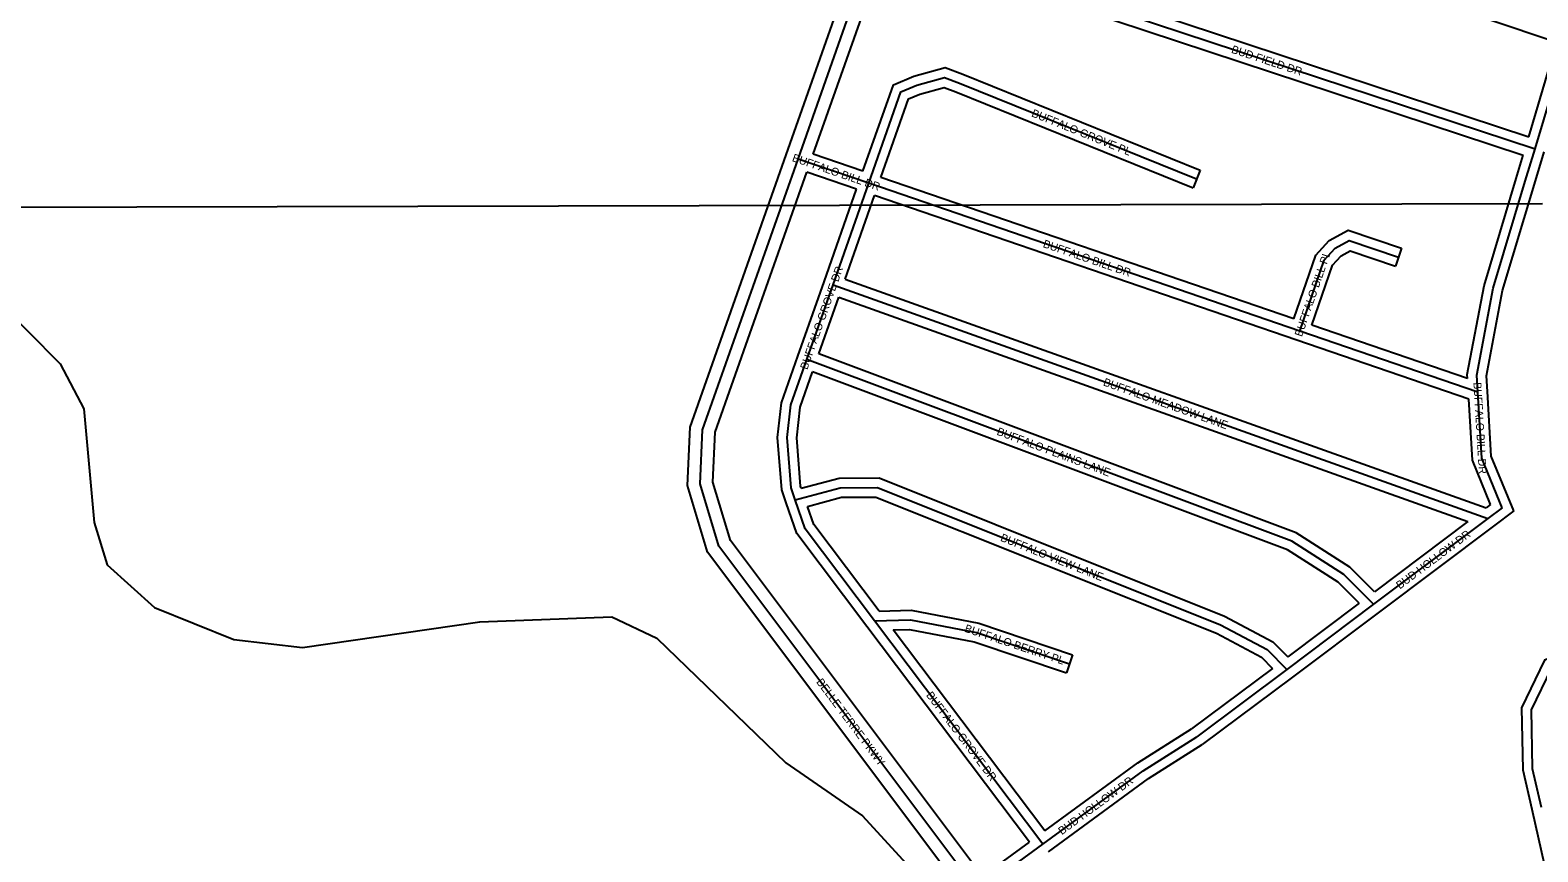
# Model space of a CAD drawing. Extents: x 457167 to 656239, y 1787309 to 1969297.
# Drawn here: x 569696 to 574451, y 1911582 to 1914173 of the extents above; entities that cross this region are included whole.
import ezdxf

# ---------------------------------------------------------------- set-up
doc = ezdxf.new("R2010")
doc.units = 0
for name, color, linetype in [('Level 1', 7, 'Continuous'), ('Level 22', 7, 'Continuous'), ('Level 23', 7, 'Continuous'), ('Level 31', 7, 'Continuous'), ('Level 32', 7, 'Continuous'), ('Level 34', 7, 'Continuous'), ('Level 7', 7, 'Continuous')]:
    doc.layers.add(name, color=color, linetype=linetype)

msp = doc.modelspace()

# ---------------------------------------------------------------- linework, layer by layer
at = {"layer": 'Level 1'}
msp.add_line((574465.56, 1913625.261), (569165.791, 1913613.141), dxfattribs=at)
at = {"layer": 'Level 22'}
msp.add_line((572118.243, 1913766.712), (572597.408, 1915126.747), dxfattribs=at)
msp.add_lwpolyline([(572685.119, 1911456.291), (571868.517, 1912545.436), (571809.212, 1912742.302), (571817.23, 1912913.196), (572118.243, 1913766.712)], dxfattribs=at)
at = {"layer": 'Level 23'}
for p, q in [((572080.515, 1913780.004), (572559.68, 1915140.039)), ((572166.05, 1913782.024), (572625.655, 1915086.543))]:
    msp.add_line(p, q, dxfattribs=at)
for points in [[(572653.115, 1911432.296), (571832.26, 1912527.111), (571768.934, 1912737.328), (571777.549, 1912920.95), (572080.52, 1913780.016)], [(572699.445, 1911503.865), (571904.774, 1912563.761), (571849.49, 1912747.276), (571856.91, 1912905.442), (572146.101, 1913725.433)]]:
    msp.add_lwpolyline(points, dxfattribs=at)
at = {"layer": 'Level 31'}
for p, q in [((574442.228, 1913798.605), (574548.528, 1914154.014)), ((574411.492, 1913696.488), (574442.228, 1913798.605)), ((572341.181, 1913690.205), (572118.243, 1913766.712)), ((572228.581, 1913369.726), (572341.181, 1913690.205)), ((573700.425, 1913224.236), (572341.181, 1913690.205)), ((572146.05, 1913134.999), (572228.581, 1913369.726)), ((572228.581, 1913369.726), (574293.455, 1912633.091)), ((574262.235, 1913031.713), (573700.425, 1913224.236)), ((574338.663, 1912667.173), (574293.455, 1912633.091)), ((574293.455, 1912633.091), (573933.387, 1912362.609)), ((573933.387, 1912362.609), (573659.274, 1912156.669)), ((572890.463, 1911606.015), (572359.036, 1912310.5)), ((573659.274, 1912156.669), (573375.925, 1911944.57)), ((573206.597, 1911837.673), (573375.925, 1911944.57)), ((572890.463, 1911606.015), (573206.597, 1911837.673)), ((572685.119, 1911456.291), (572890.463, 1911606.015))]:
    msp.add_line(p, q, dxfattribs=at)
for points in [[(572677.933, 1914474.552), (572678.111, 1914412.732), (572734.253, 1914362.787), (574442.228, 1913798.605)], [(572341.181, 1913690.205), (572442.582, 1913978.709), (572492.527, 1913999.687), (572580.3, 1914023.49), (572626.98, 1914006.294), (573375.09, 1913704.245)], [(574262.235, 1913031.713), (574258.857, 1913085.176), (574310.633, 1913359.249), (574411.492, 1913696.488)], [(573700.425, 1913224.236), (573777.2, 1913447.706), (573812.245, 1913485.811), (573856.159, 1913509.713), (574011.46, 1913457.731)], [(572109.13, 1912692.165), (572096.184, 1912729.286), (572083.832, 1912888.226), (572095.189, 1912991.111), (572146.05, 1913134.999)], [(573933.387, 1912362.609), (573839.835, 1912456.274), (573675.431, 1912561.369), (572146.05, 1913134.999)], [(574338.663, 1912667.173), (574274.806, 1912823.317), (574262.235, 1913031.713)], [(572109.13, 1912692.165), (572251.287, 1912730.025), (572368.569, 1912730.851), (573450.772, 1912298.228), (573597.436, 1912219.717), (573659.274, 1912156.669)], [(572359.036, 1912310.5), (572140.705, 1912600.091), (572109.13, 1912692.165)], [(572359.036, 1912310.5), (572472.51, 1912313.516), (572680.602, 1912273.41), (572974.06, 1912174.929)], [(574642.75, 1912198.494), (574590.314, 1912201.518), (574493.923, 1912162.456), (574430.064, 1912029.868), (574433.787, 1911844.401), (574461.171, 1911722.884)]]:
    msp.add_lwpolyline(points, dxfattribs=at)
at = {"layer": 'Level 32'}
for p, q in [((572793.232, 1914718.493), (574511.5, 1914134.906)), ((574422.33, 1913836.772), (574511.5, 1914134.906)), ((572322.753, 1913728.246), (572166.05, 1913782.024)), ((574382.765, 1913705.135), (574405.082, 1913779.28)), ((574440.22, 1913687.841), (574470.956, 1913789.957)), ((572302.86, 1913671.637), (572146.101, 1913725.433)), ((573681.795, 1913262.337), (572379.51, 1913708.779)), ((573386.321, 1913732.063), (573363.858, 1913676.426)), ((572200.277, 1913379.67), (572302.86, 1913671.636)), ((572266.784, 1913387.949), (572359.617, 1913652.17)), ((573690.697, 1913195.856), (572359.617, 1913652.169)), ((574020.982, 1913486.181), (574001.938, 1913429.282)), ((572117.748, 1913144.95), (572200.28, 1913379.676)), ((572266.784, 1913387.949), (574288.308, 1912666.779)), ((572184.1, 1913152.769), (572246.887, 1913331.342)), ((572246.887, 1913331.342), (574230.84, 1912623.576)), ((574229.462, 1913074.656), (573738.554, 1913242.883)), ((574233.5, 1913009.846), (573690.7, 1913195.856)), ((574302.146, 1912677.211), (574288.308, 1912666.779)), ((574375.181, 1912657.134), (574311.516, 1912609.135)), ((574230.84, 1912623.575), (573936.201, 1912402.245)), ((574311.475, 1912609.103), (573951.406, 1912338.622)), ((573887.752, 1912365.846), (573662.279, 1912196.451)), ((573951.408, 1912338.623), (573677.295, 1912132.683)), ((572848.15, 1911612.29), (572335.086, 1912292.432)), ((572896.597, 1911647.701), (572418.072, 1912282.056)), ((572983.605, 1912203.371), (572964.515, 1912146.487)), ((573613.849, 1912160.14), (573358.904, 1911969.301)), ((573677.252, 1912132.651), (573392.95, 1911919.836)), ((573189.704, 1911862.486), (573358.903, 1911969.301)), ((573223.492, 1911812.859), (573392.95, 1911919.836)), ((572896.596, 1911647.701), (573189.704, 1911862.486)), ((572908.196, 1911581.815), (573223.492, 1911812.859)), ((574431.902, 1911716.302), (574481.319, 1911496.552)), ((572699.445, 1911503.866), (572848.15, 1911612.29))]:
    msp.add_line(p, q, dxfattribs=at)
for points in [[(572647.919, 1914479.506), (572648.15, 1914399.233), (572718.95, 1914336.247), (574405.082, 1913779.28)], [(572707.949, 1914469.596), (572708.074, 1914426.231), (572749.556, 1914389.327), (574422.33, 1913836.772)], [(572322.753, 1913728.246), (572418.693, 1914001.214), (572482.75, 1914028.12), (572581.687, 1914054.951), (572637.785, 1914034.286), (573386.321, 1913732.063)], [(572379.51, 1913708.779), (572466.472, 1913956.204), (572502.305, 1913971.256), (572578.912, 1913992.029), (572616.177, 1913978.302), (573363.858, 1913676.426)], [(574229.462, 1913074.657), (574228.679, 1913087.043), (574281.443, 1913366.351), (574382.75, 1913705.085)], [(574292.176, 1913033.605), (574289.035, 1913083.309), (574339.823, 1913352.147), (574440.235, 1913687.892)], [(573681.795, 1913262.337), (573750.868, 1913463.392), (573793.532, 1913509.781), (573853.291, 1913542.31), (574020.982, 1913486.181)], [(573738.554, 1913242.883), (573803.533, 1913432.019), (573830.959, 1913461.84), (573859.025, 1913477.116), (574001.938, 1913429.282)], [(572080.804, 1912682.285), (572066.575, 1912723.081), (572053.703, 1912888.714), (572065.749, 1912997.846), (572117.764, 1913144.997)], [(573936.201, 1912402.245), (573858.749, 1912479.79), (573688.926, 1912588.349), (572184.1, 1913152.768)], [(572128.296, 1912728.314), (572125.793, 1912735.49), (572113.96, 1912887.738), (572124.629, 1912984.377), (572164.145, 1913096.169)], [(573887.752, 1912365.846), (573820.92, 1912432.758), (573661.936, 1912534.389), (572164.145, 1913096.17)], [(574375.182, 1912657.133), (574304.453, 1912830.079), (574292.182, 1913033.519)], [(574302.145, 1912677.212), (574245.159, 1912816.556), (574233.5, 1913009.846)], [(572128.296, 1912728.314), (572247.256, 1912759.998), (572374.241, 1912760.892), (573463.458, 1912325.466), (573615.641, 1912244.001), (573662.279, 1912196.451)], [(572147.949, 1912671.456), (572255.318, 1912700.051), (572362.896, 1912700.809), (573438.085, 1912270.991), (573579.231, 1912195.434), (573613.849, 1912160.14)], [(572335.081, 1912292.439), (572113.875, 1912585.843), (572080.753, 1912682.433)], [(572373.689, 1912340.899), (572167.535, 1912614.339), (572147.949, 1912671.456)], [(572373.689, 1912340.9), (572474.98, 1912343.592), (572688.246, 1912302.488), (572983.605, 1912203.371)], [(572418.072, 1912282.056), (572470.042, 1912283.44), (572672.957, 1912244.331), (572964.515, 1912146.487)], [(574644.477, 1912228.445), (574585.303, 1912231.858), (574471.921, 1912185.911), (574399.925, 1912036.43), (574403.854, 1911840.766), (574431.905, 1911716.288)]]:
    msp.add_lwpolyline(points, dxfattribs=at)
at = {"layer": 'Level 7'}
msp.add_lwpolyline([(569483.835, 1913430.017), (569791.295, 1913120.594), (569865.869, 1912978.621), (569898.065, 1912620.054), (569939.287, 1912486.541), (570088.922, 1912352.67), (570338.718, 1912251.851), (570555.363, 1912226.122), (571114.163, 1912307.721), (571531.041, 1912323.047), (571672.525, 1912255.908), (572079.768, 1911862.783), (572320.965, 1911695.272), (572528.652, 1911469.54)], dxfattribs=at)

# ---------------------------------------------------------------- texts
at = {"layer": 'Level 34'}
for s, height, rotation, p in [('BUD FIELD DR', 25, 341.719783, (573482.488, 1914102.465)), ('BUFFALO GROVE PL', 25, 338.012928, (572852.227, 1913901.871)), ('BUFFALO BILL DR', 25, 341.058403, (572097.405, 1913760.649)), ('BUFFALO BILL DR', 24.99916, 341.076856, (572888.492, 1913489.366)), ('BUFFALO BILL PL', 25, 71.038539, (573706.884, 1913204.571)), ('BUFFALO GROVE DR', 25, 70.627225, (572147.235, 1913100.692)), ('BUFFALO MEADOW LANE', 25, 340.365681, (573078.385, 1913053.293)), ('BUFFALO BILL DR', 25, 273.451167, (574247.88, 1913062.108)), ('BUFFALO PLAINS LANE', 25, 339.439597, (572742.682, 1912897.87)), ('BUFFALO VIEW LANE', 25, 338.209739, (572754.123, 1912563.261)), ('BUD HOLLOW DR', 25, 36.912806, (574015.917, 1912408.974)), ('BUFFALO BERRY PL', 25, 341.448358, (572641.039, 1912276.344)), ('BELLE TERRE PKWY', 25, 306.860628, (572174.143, 1912116.971)), ('BUFFALO GROVE DR', 25, 307.028303, (572520.598, 1912075.572)), ('BUD HOLLOW DR', 25, 36.232628, (572949.977, 1911634.131))]:
    msp.add_text(s, height=height, rotation=rotation, dxfattribs=at).set_placement(p)

doc.saveas('drawing.dxf')
